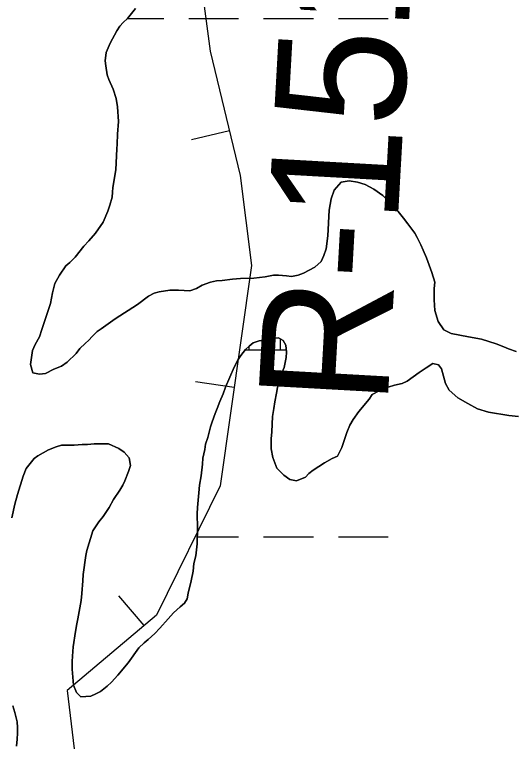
# Model space of a CAD drawing. Extents: x 3445503 to 3483459, y 540493 to 566012.
# Drawn here: x 3464364.2 to 3464684.8, y 548841.5 to 549309.6 of the extents above; entities that cross this region are included whole.
import ezdxf

# ---------------------------------------------------------------- set-up
doc = ezdxf.new("R2010")
doc.units = 0
for name, color, linetype in [('V-BORW-LINE', 7, 'Continuous'), ('V-RIVR-RANG-IDEN', 7, 'Continuous'), ('V-SITE-VEGE', 7, 'Continuous'), ('V-WETL-SWMP', 7, 'Continuous')]:
    doc.layers.add(name, color=color, linetype=linetype)

msp = doc.modelspace()

# ---------------------------------------------------------------- linework, layer by layer
at = {"layer": 'V-BORW-LINE'}
for p, q in [((3464502.01, 549235.04), (3464477.7, 549229.22)), ((3464505.11, 549070.52), (3464480.36, 549074.06)), ((3464447.31, 548917.75), (3464431.19, 548936.86))]:
    msp.add_line(p, q, dxfattribs=at)
msp.add_lwpolyline([(3464477.9, 549374.67), (3464489.75, 549286.29), (3464508.88, 549206.35), (3464516.28, 549148.7), (3464496.1, 549007.43), (3464455.14, 548924.36), (3464398, 548876.16), (3464402.53, 548838.76)], dxfattribs=at)
at = {"layer": 'V-SITE-VEGE'}
for points in [[(3464441.72, 549313.65), (3464436.66, 549307.11), (3464433.91, 549304.64), (3464431.75, 549302.17), (3464429.87, 549299.26), (3464425.54, 549291.28), (3464422.95, 549285.33), (3464422.39, 549279.96), (3464422.69, 549276.77), (3464423.58, 549270.97), (3464424.6, 549267.93), (3464427.37, 549261.85), (3464429.42, 549255.92), (3464430.16, 549250.56), (3464430.91, 549241.13), (3464430.21, 549233.02), (3464430.08, 549226.64), (3464429.8, 549223.45)], [(3464429.8, 549223.45), (3464429.12, 549210.11), (3464427.27, 549198.8), (3464427.13, 549195.75), (3464426.85, 549192.56), (3464425.41, 549187.48), (3464423.98, 549183.57), (3464420.95, 549176.45), (3464416.04, 549169.48), (3464411.85, 549164.54), (3464408.68, 549161.05), (3464403.04, 549154.08), (3464399.72, 549150.59), (3464397.12, 549148.55), (3464393.08, 549142.6), (3464390.05, 549137.08), (3464388.47, 549131.13), (3464387.19, 549124.31), (3464385.03, 549117.93), (3464381.73, 549107.63), (3464380.15, 549102.98), (3464377.41, 549098.05), (3464375.68, 549094.13), (3464374.4, 549085.14), (3464375.86, 549079.92), (3464380.21, 549078.92), (3464384.13, 549079.37), (3464389.34, 549082.28), (3464394.26, 549084.18), (3464398.02, 549086.8), (3464403.66, 549092.33), (3464406.11, 549095.38), (3464409.44, 549098.72), (3464411.9, 549100.76), (3464413.92, 549103.23), (3464417.24, 549106.28), (3464419.7, 549108.18), (3464428.82, 549114.44), (3464443, 549123.61), (3464450.08, 549128.99), (3464453.85, 549130.89), (3464456.89, 549131.91), (3464463.84, 549132.95), (3464469.35, 549132.96), (3464476.6, 549132.55), (3464480.8, 549133.87), (3464484.56, 549136.05), (3464489.92, 549138.1), (3464493.83, 549138.98), (3464497.31, 549139.13), (3464503.98, 549140.02), (3464509.05, 549140.47), (3464517.6, 549140.5), (3464524.99, 549141.53), (3464530.21, 549142.42), (3464533.4, 549142.43), (3464538.62, 549142.15), (3464541.81, 549141.73), (3464546.15, 549142.61), (3464549.48, 549143.78), (3464556.72, 549147.57), (3464560.91, 549151.21), (3464562.64, 549155.12), (3464564.08, 549159.48), (3464565.07, 549167.74), (3464565.89, 549184.13), (3464567.32, 549191.52), (3464569.19, 549197.04), (3464573.66, 549202.12), (3464578.73, 549203.01), (3464584.25, 549202.15), (3464589.18, 549200.57), (3464594.7, 549197.69), (3464600.51, 549193.65), (3464605.45, 549188.3), (3464610.25, 549183.39), (3464613.74, 549179.05), (3464616.36, 549175.43), (3464620.87, 549169.5), (3464622.48, 549166.61), (3464624.81, 549161.98), (3464626.27, 549158.65), (3464628.46, 549153.58), (3464631.82, 549144.31), (3464633.72, 549137.94), (3464633.44, 549134.02), (3464633.32, 549126.63), (3464633.77, 549119.82), (3464635.83, 549112.72), (3464639.46, 549107.51), (3464644.25, 549105.06), (3464655.28, 549102.92), (3464663.69, 549101.49), (3464673.12, 549098.48), (3464678.06, 549096.61), (3464681.1, 549095.31), (3464685.89, 549093.59)], [(3464540.74, 549011.55), (3464536.96, 549014.29), (3464532.46, 549018.63), (3464529.83, 549025.58), (3464528.79, 549031.08), (3464528.77, 549037.61), (3464529.2, 549042.1), (3464529.75, 549051.82), (3464530.46, 549057.04), (3464531.17, 549061.24), (3464532.31, 549066.76), (3464532.89, 549070.38), (3464534.6, 549077.34), (3464537.05, 549083.3), (3464538.48, 549089.68), (3464538.62, 549093.16), (3464538.17, 549097.65), (3464536.56, 549100.55), (3464533.51, 549102.42), (3464529.02, 549101.82), (3464524.67, 549101.09), (3464521.2, 549100.35), (3464517.29, 549099.04), (3464514.68, 549097), (3464512.37, 549094.82), (3464509.34, 549090.9), (3464507.61, 549088.43), (3464505.16, 549083.49), (3464499.54, 549070.57), (3464497.96, 549066.36), (3464495.8, 549061.58), (3464494.07, 549056.93), (3464492.78, 549053.88), (3464490.91, 549048.51), (3464489.9, 549045.32), (3464488.18, 549038.36), (3464486.75, 549034.01), (3464486.18, 549030.67), (3464485.03, 549025.16), (3464484.75, 549021.24), (3464483.91, 549013.85), (3464482.91, 549007.9), (3464482.34, 549002.83), (3464481.5, 548993.4), (3464481.37, 548989.34), (3464481.54, 548980.5), (3464481.43, 548970.21), (3464480.43, 548962.38), (3464479.29, 548957.59), (3464478.72, 548952.66), (3464477.58, 548946.43), (3464475.58, 548938.59), (3464474.86, 548934.96), (3464473.13, 548932.2), (3464470.53, 548929.73), (3464466.19, 548925.95), (3464462.72, 548922.17), (3464457.38, 548916.07), (3464454.2, 548912.72), (3464449.86, 548908.8), (3464447.26, 548906.62), (3464443.93, 548903.42), (3464437.15, 548893.83), (3464430.5, 548885.84), (3464426.31, 548881.48), (3464423.56, 548878.86), (3464419.23, 548875.51), (3464416.33, 548873.91), (3464413.15, 548872.45), (3464406.77, 548872), (3464403.86, 548874.89), (3464401.96, 548879.52), (3464401.21, 548889.81), (3464401.19, 548894.74), (3464401.33, 548898.07), (3464401.89, 548904.16), (3464403.31, 548913.88), (3464404.17, 548918.95), (3464404.88, 548922), (3464407.02, 548933.9), (3464407.3, 548938.24), (3464408, 548946.36), (3464408.13, 548950.57), (3464409.98, 548962.75), (3464410.55, 548965.94), (3464414.43, 548978.56), (3464418.33, 548984.23), (3464421.07, 548987.72), (3464422.8, 548990.19), (3464424.82, 548993.38), (3464427.71, 548998.61), (3464431.75, 549004.56), (3464433.62, 549007.76), (3464434.92, 549010.66), (3464437.37, 549016.61), (3464438.52, 549020.53), (3464437.63, 549025.45), (3464434.43, 549028.92), (3464431.09, 549031.38), (3464424.56, 549034.41), (3464415.28, 549034.38)], [(3464687.46, 549051.85), (3464681.23, 549052.55), (3464668.18, 549054.54), (3464661.21, 549056.84), (3464654.97, 549060.16), (3464648.58, 549063.91), (3464643.06, 549068.67), (3464640.58, 549073.01), (3464638.09, 549082.43), (3464636.05, 549085.04), (3464632.57, 549085.89), (3464628.23, 549083.13), (3464623.74, 549080.07), (3464615.93, 549074.54), (3464612.75, 549073.08), (3464607.82, 549071.91), (3464603.91, 549070.73), (3464597.97, 549068.4), (3464593.49, 549066.07), (3464591.61, 549063.02), (3464585.11, 549055.02), (3464581.36, 549049.94), (3464579.34, 549046.31), (3464577.32, 549041.52), (3464574.02, 549031.94), (3464571.43, 549026.43), (3464567.95, 549024.82), (3464563.03, 549022.2), (3464559.27, 549019.87), (3464555.8, 549017.39), (3464553.05, 549015.21), (3464550.88, 549013.03), (3464544.95, 549010.55), (3464540.74, 549011.55)], [(3464415.28, 549034.38), (3464411.08, 549033.93), (3464407.6, 549033.92), (3464402.38, 549033.47), (3464394.41, 549033.45), (3464390.93, 549032.42), (3464385.87, 549030.38), (3464379.21, 549026.73), (3464376.75, 549024.99), (3464371.7, 549018.45), (3464369.68, 549013.51), (3464366.09, 549001.91), (3464364.37, 548995.67), (3464362.36, 548986.82)], [(3464363.01, 548866.21), (3464364.47, 548862.01), (3464365.94, 548856.07), (3464366.09, 548852.31), (3464366.1, 548848.83), (3464365.97, 548844.91), (3464365.55, 548840.42)]]:
    msp.add_lwpolyline(points, dxfattribs=at)
at = {"layer": 'V-WETL-SWMP'}
for p, q in [((3464436.76, 549307.24), (3464459.9, 549307.24)), ((3464475.9, 549307.24), (3464507.9, 549307.24)), ((3464523.9, 549307.24), (3464555.9, 549307.24)), ((3464571.9, 549307.24), (3464603.9, 549307.24)), ((3464534.74, 549094.64), (3464534.74, 549101.66)), ((3464512.23, 549094.64), (3464538.47, 549094.64)), ((3464522.74, 549079.21), (3464535.37, 549079.21)), ((3464481.47, 548974.57), (3464507.9, 548974.57)), ((3464523.9, 548974.57), (3464555.9, 548974.57)), ((3464571.9, 548974.57), (3464603.9, 548974.57))]:
    msp.add_line(p, q, dxfattribs=at)
for points in [[(3464600.51, 549193.65), (3464594.7, 549197.69), (3464589.18, 549200.57), (3464584.25, 549202.16), (3464578.74, 549203.01), (3464573.67, 549202.12), (3464569.19, 549197.04), (3464567.32, 549191.52), (3464565.89, 549184.13), (3464565.07, 549167.74), (3464564.08, 549159.48), (3464562.64, 549155.12), (3464560.91, 549151.21), (3464556.72, 549147.57), (3464549.48, 549143.78), (3464546.15, 549142.61), (3464541.81, 549141.73), (3464538.62, 549142.15), (3464533.4, 549142.43), (3464530.21, 549142.42), (3464524.99, 549141.53), (3464517.6, 549140.5), (3464509.05, 549140.47), (3464503.98, 549140.02), (3464497.31, 549139.13), (3464493.83, 549138.98), (3464489.92, 549138.1), (3464484.56, 549136.05), (3464480.8, 549133.87), (3464476.6, 549132.55), (3464469.35, 549132.96), (3464463.84, 549132.95), (3464456.89, 549131.91), (3464453.85, 549130.89), (3464450.08, 549128.99), (3464443, 549123.61), (3464428.82, 549114.43), (3464419.7, 549108.17), (3464417.24, 549106.28), (3464413.92, 549103.23), (3464411.9, 549100.76), (3464409.44, 549098.72), (3464406.11, 549095.38), (3464403.66, 549092.33), (3464398.02, 549086.8), (3464394.26, 549084.18), (3464389.34, 549082.28), (3464384.13, 549079.37), (3464380.21, 549078.92), (3464375.86, 549079.92), (3464374.4, 549085.14), (3464375.68, 549094.13), (3464377.4, 549098.05), (3464380.14, 549102.98), (3464381.73, 549107.63), (3464385.03, 549117.93), (3464387.19, 549124.31), (3464388.47, 549131.13), (3464390.05, 549137.08), (3464393.08, 549142.6), (3464397.12, 549148.55), (3464399.72, 549150.59), (3464403.04, 549154.08), (3464408.68, 549161.05), (3464411.85, 549164.54), (3464416.04, 549169.48), (3464420.95, 549176.45), (3464423.98, 549183.57), (3464425.41, 549187.48), (3464426.85, 549192.56), (3464427.13, 549195.75), (3464427.27, 549198.8), (3464429.12, 549210.11), (3464429.8, 549223.45), (3464430.08, 549226.64), (3464430.21, 549233.02), (3464430.91, 549241.14), (3464430.16, 549250.56), (3464429.42, 549255.92), (3464427.37, 549261.85), (3464424.6, 549267.93), (3464423.58, 549270.97), (3464422.69, 549276.77), (3464422.39, 549279.96), (3464422.95, 549285.32), (3464425.54, 549291.28), (3464429.87, 549299.26), (3464431.75, 549302.17), (3464433.91, 549304.64), (3464436.66, 549307.11), (3464441.71, 549313.65)], [(3464685.89, 549093.59), (3464681.1, 549095.31), (3464678.06, 549096.61), (3464673.12, 549098.48), (3464663.69, 549101.5), (3464655.28, 549102.92), (3464644.25, 549105.06), (3464639.46, 549107.51), (3464635.83, 549112.72), (3464633.77, 549119.82), (3464633.32, 549126.63), (3464633.44, 549134.02), (3464633.72, 549137.94), (3464631.82, 549144.31), (3464628.46, 549153.58), (3464626.27, 549158.65), (3464624.81, 549161.98), (3464622.48, 549166.61), (3464620.87, 549169.5), (3464616.36, 549175.43), (3464613.74, 549179.05), (3464610.25, 549183.39), (3464605.45, 549188.3), (3464600.51, 549193.65)], [(3464401.19, 548894.74), (3464401.21, 548889.81), (3464401.96, 548879.52), (3464403.86, 548874.89), (3464406.77, 548872), (3464413.15, 548872.45), (3464416.33, 548873.91), (3464419.23, 548875.51), (3464423.56, 548878.86), (3464426.31, 548881.48), (3464430.5, 548885.84), (3464437.15, 548893.83), (3464443.93, 548903.42), (3464447.26, 548906.62), (3464449.86, 548908.8), (3464454.2, 548912.72), (3464457.38, 548916.07), (3464462.72, 548922.17), (3464466.19, 548925.95), (3464470.53, 548929.73), (3464473.13, 548932.2), (3464474.86, 548934.96), (3464475.58, 548938.59), (3464477.58, 548946.42), (3464478.72, 548952.66), (3464479.29, 548957.59), (3464480.43, 548962.38), (3464481.43, 548970.21), (3464481.54, 548980.5), (3464481.37, 548989.34), (3464481.5, 548993.4), (3464482.35, 549002.83), (3464482.91, 549007.9), (3464483.91, 549013.85), (3464484.75, 549021.24), (3464485.03, 549025.16), (3464486.18, 549030.67), (3464486.75, 549034.01), (3464488.18, 549038.36), (3464489.9, 549045.32), (3464490.91, 549048.51), (3464492.78, 549053.88), (3464494.07, 549056.93), (3464495.8, 549061.57), (3464497.96, 549066.36), (3464499.54, 549070.57), (3464505.16, 549083.49), (3464507.61, 549088.43), (3464509.34, 549090.9), (3464512.37, 549094.82), (3464514.69, 549097), (3464517.29, 549099.04), (3464521.2, 549100.35), (3464524.68, 549101.09), (3464529.02, 549101.83), (3464533.51, 549102.42), (3464536.56, 549100.54), (3464538.17, 549097.65), (3464538.61, 549093.16), (3464538.48, 549089.68), (3464537.05, 549083.3), (3464534.6, 549077.34), (3464532.88, 549070.38), (3464532.31, 549066.76), (3464531.17, 549061.24), (3464530.46, 549057.04), (3464529.75, 549051.82), (3464529.2, 549042.1), (3464528.77, 549037.61), (3464528.79, 549031.08), (3464529.83, 549025.58), (3464532.45, 549018.63), (3464536.96, 549014.29), (3464540.74, 549011.55), (3464544.95, 549010.55), (3464550.88, 549013.03), (3464553.05, 549015.21), (3464555.8, 549017.39), (3464559.27, 549019.87), (3464563.03, 549022.2), (3464567.95, 549024.82), (3464571.43, 549026.43), (3464574.02, 549031.94), (3464577.33, 549041.52), (3464579.34, 549046.31), (3464581.36, 549049.94), (3464585.11, 549055.02), (3464591.61, 549063.02), (3464593.49, 549066.07), (3464597.98, 549068.4), (3464603.91, 549070.73), (3464607.82, 549071.91), (3464612.75, 549073.08), (3464615.93, 549074.54), (3464623.74, 549080.07), (3464628.23, 549083.13), (3464632.57, 549085.89), (3464636.05, 549085.04), (3464638.09, 549082.43), (3464640.58, 549073.02), (3464643.06, 549068.68)], [(3464643.06, 549068.68), (3464648.58, 549063.91), (3464654.97, 549060.16), (3464661.21, 549056.84), (3464668.18, 549054.54), (3464681.23, 549052.55), (3464687.46, 549051.84)], [(3464362.37, 548986.82), (3464364.37, 548995.67), (3464366.09, 549001.91), (3464369.68, 549013.51), (3464371.69, 549018.45), (3464376.75, 549024.99), (3464379.21, 549026.73), (3464385.87, 549030.38), (3464390.93, 549032.42), (3464394.41, 549033.45), (3464402.38, 549033.47), (3464407.6, 549033.92), (3464411.08, 549033.93), (3464415.28, 549034.38), (3464424.56, 549034.4), (3464431.09, 549031.38), (3464434.43, 549028.92), (3464437.63, 549025.45), (3464438.52, 549020.53), (3464437.37, 549016.61), (3464434.92, 549010.66), (3464433.62, 549007.76), (3464431.75, 549004.56), (3464427.71, 548998.61), (3464424.82, 548993.38), (3464422.8, 548990.19), (3464421.07, 548987.72), (3464418.33, 548984.23), (3464414.43, 548978.57), (3464410.55, 548965.94), (3464409.98, 548962.75), (3464408.13, 548950.57), (3464408, 548946.36), (3464407.3, 548938.24), (3464407.02, 548933.9), (3464404.88, 548922), (3464404.17, 548918.96), (3464403.31, 548913.88), (3464401.89, 548904.16), (3464401.33, 548898.07), (3464401.19, 548894.74)], [(3464365.55, 548840.42), (3464365.97, 548844.91), (3464366.1, 548848.83), (3464366.09, 548852.31), (3464365.94, 548856.08), (3464364.47, 548862.02), (3464363.01, 548866.21)]]:
    msp.add_lwpolyline(points, dxfattribs=at)
msp.add_arc((3464479.5, 549095.11), 35.25, 359.2282, 3.0841, dxfattribs=at)

# ---------------------------------------------------------------- texts
at = {"layer": 'V-RIVR-RANG-IDEN'}
msp.add_text('R-151.5', height=83, rotation=86.797, dxfattribs=at).set_placement((3464603.36, 549058.07))

doc.saveas('drawing.dxf')
